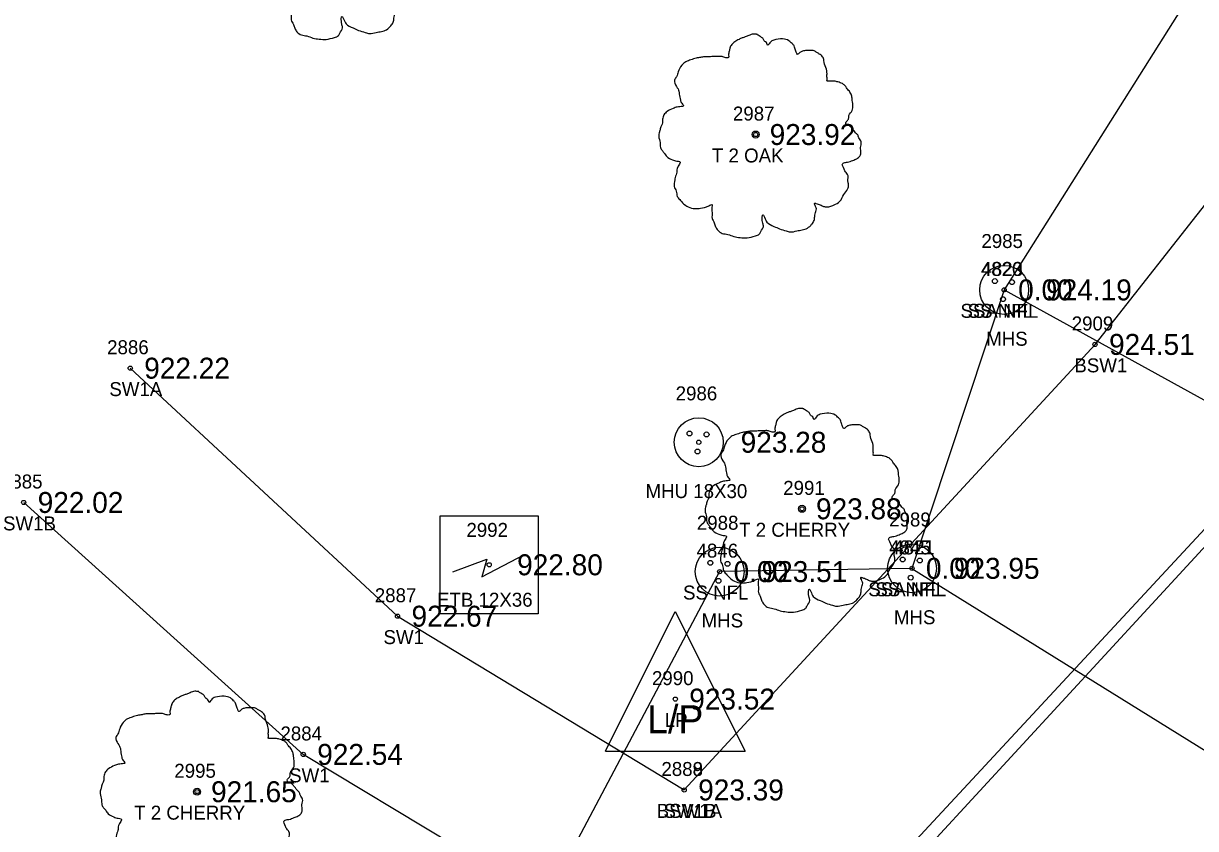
# Model space of a CAD drawing. Extents: x 1575382 to 1578175, y 1099175 to 1101955.
# Drawn here: x 1576830.6 to 1576914.5, y 1100497.5 to 1100555.1 of the extents above; entities that cross this region are included whole.
import ezdxf

# ---------------------------------------------------------------- set-up
doc = ezdxf.new("R2010")
doc.units = 0
for name, color, linetype in [('RD_EX_Conc', 7, 'Continuous'), ('RD_EX_Conc_txCode', 7, 'Continuous'), ('RD_EX_DR_Inlet', 7, 'Continuous'), ('RD_EX_TX_Conc_ELEV', 7, 'Continuous'), ('RD_EX_TX_UT_ELEV', 7, 'Continuous'), ('RD_EX_TX_VEG_ELEV', 7, 'Continuous'), ('RD_EX_UT', 7, 'Continuous'), ('RD_EX_UT_txCode', 7, 'Continuous'), ('RD_EX_VEG', 7, 'Continuous'), ('RD_EX_VEG_txCode', 7, 'Continuous'), ('RD_SMD_Locator', 7, 'Continuous')]:
    doc.layers.add(name, color=color, linetype=linetype)

msp = doc.modelspace()

# ---------------------------------------------------------------- linework, layer by layer
at = {"layer": 'RD_EX_Conc'}
for points in [[(1576891.145, 1100492.999), (1576919.807, 1100523.916), (1576927.444, 1100533.738), (1576954.888, 1100579.32), (1576970.585, 1100607.096), (1576994.857, 1100650.35), (1577020.046, 1100695.255), (1577043.021, 1100736.517), (1577053.211, 1100754.373)], [(1576877.919, 1100500.229), (1576907.33, 1100532.136), (1576916.053, 1100543.215), (1576941.932, 1100586.447), (1576957.839, 1100614.789), (1576982.461, 1100658.75), (1577007.419, 1100703.253), (1577021.879, 1100729.081)], [(1576838.265, 1100530.434), (1576857.401, 1100512.672), (1576877.919, 1100500.229)], [(1576906.941, 1100470.823), (1576885.427, 1100482.493), (1576882.085, 1100477.469), (1576870.022, 1100484.295), (1576872.357, 1100489.683), (1576850.649, 1100502.774), (1576830.639, 1100520.817)]]:
    msp.add_lwpolyline(points, dxfattribs=at)
at = {"layer": 'RD_EX_DR_Inlet'}
for centre, radius in [((1576900.825, 1100536.04), 1.75), ((1576900.161, 1100536.67), 0.175), ((1576901.385, 1100536.6), 0.175), ((1576900.738, 1100535.376), 0.175), ((1576878.962, 1100525.13), 1.75), ((1576878.297, 1100525.759), 0.175), ((1576879.521, 1100525.689), 0.175), ((1576878.874, 1100524.465), 0.175), ((1576880.456, 1100515.866), 1.75), ((1576894.223, 1100516.099), 1.75), ((1576879.791, 1100516.496), 0.175), ((1576893.559, 1100516.729), 0.175), ((1576894.783, 1100516.659), 0.175), ((1576881.016, 1100516.426), 0.175), ((1576880.369, 1100515.202), 0.175), ((1576894.136, 1100515.434), 0.175)]:
    msp.add_circle(centre, radius, dxfattribs=at)
at = {"layer": 'RD_EX_UT'}
for p, q in [((1576872.281, 1100503.011), (1576877.281, 1100513.011)), ((1576877.281, 1100513.011), (1576882.281, 1100503.011)), ((1576872.281, 1100503.011), (1576882.281, 1100503.011))]:
    msp.add_line(p, q, dxfattribs=at)
for points in [[(1576662.196, 1100898.041), (1576936.963, 1100593.441), (1576900.825, 1100536.04), (1576894.223, 1100516.099), (1576936.551, 1100489.795)], [(1576900.825, 1100536.04), (1577001.516, 1100480.54), (1576996.432, 1100463.763), (1577196.46, 1100341.566)], [(1576861.358, 1100515.847), (1576863.781, 1100516.747), (1576863.435, 1100515.501), (1576866.48, 1100517.094)], [(1576894.223, 1100516.099), (1576880.456, 1100515.866), (1576794.495, 1100353.448)]]:
    msp.add_lwpolyline(points, dxfattribs=at)
msp.add_lwpolyline([(1576860.46, 1100512.853), (1576860.46, 1100519.853), (1576867.46, 1100519.853), (1576867.46, 1100512.853)], close=True, dxfattribs=at)
at = {"layer": 'RD_EX_VEG'}
msp.add_lwpolyline([(1576914.194, 1100486.819), (1576910.45, 1100488.948), (1576907.96, 1100484.958), (1576892.651, 1100493.173), (1576920.353, 1100523.238), (1576956.046, 1100578.762), (1577056.185, 1100757.222), (1577053.862, 1100737.224), (1576914.194, 1100486.819)], dxfattribs=at)
for centre, radius in [((1576883.037, 1100547.167), 0.25), ((1576883.025, 1100547.148), 0.0001), ((1576886.353, 1100520.362), 0.25), ((1576886.341, 1100520.343), 0.0001), ((1576843.05, 1100500.101), 0.25), ((1576843.038, 1100500.082), 0.0001)]:
    msp.add_circle(centre, radius, dxfattribs=at)
for points in [[(1576853.042, 1100568.545), (1576852.742, 1100568.57), (1576852.417, 1100568.47), (1576852.167, 1100568.37), (1576851.942, 1100568.295), (1576851.717, 1100568.195), (1576851.417, 1100568.02), (1576851.192, 1100567.82), (1576851.067, 1100567.57), (1576851.017, 1100567.345), (1576850.967, 1100567.07), (1576850.967, 1100566.895), (1576850.843, 1100566.87), (1576850.693, 1100566.895), (1576850.443, 1100566.97), (1576850.193, 1100566.97), (1576849.943, 1100566.97), (1576849.593, 1100566.945), (1576849.243, 1100566.945), (1576848.968, 1100566.895), (1576848.643, 1100566.846), (1576848.269, 1100566.721), (1576847.919, 1100566.596), (1576847.619, 1100566.346), (1576847.369, 1100565.871), (1576847.244, 1100565.521), (1576847.094, 1100565.271), (1576847.244, 1100564.821), (1576847.419, 1100564.472), (1576847.444, 1100564.272), (1576847.519, 1100563.847), (1576847.619, 1100563.622), (1576847.744, 1100563.422), (1576847.669, 1100563.397), (1576847.294, 1100563.347), (1576846.994, 1100563.247), (1576846.569, 1100563.022), (1576846.344, 1100562.797), (1576846.244, 1100562.472), (1576846.22, 1100562.123), (1576846.12, 1100561.923), (1576846.045, 1100561.648), (1576846.02, 1100561.573), (1576845.97, 1100561.248), (1576846.07, 1100560.798), (1576846.095, 1100560.448), (1576846.22, 1100560.223), (1576846.369, 1100560.049), (1576846.544, 1100559.799), (1576846.944, 1100559.574), (1576847.269, 1100559.474), (1576847.469, 1100559.449), (1576847.294, 1100558.949), (1576847.244, 1100558.599), (1576847.119, 1100558.199), (1576847.119, 1100558.124), (1576847.069, 1100557.65), (1576847.219, 1100557.325), (1576847.294, 1100556.95), (1576847.469, 1100556.725), (1576847.744, 1100556.425), (1576848.069, 1100556.2), (1576848.569, 1100556.075), (1576848.968, 1100556.1), (1576849.543, 1100556.275), (1576849.793, 1100556.35), (1576849.768, 1100556.175), (1576849.793, 1100555.8), (1576849.793, 1100555.376), (1576849.943, 1100555.051), (1576850.043, 1100554.776), (1576850.193, 1100554.526), (1576850.518, 1100554.301), (1576850.917, 1100554.226), (1576851.342, 1100554.076), (1576851.792, 1100554.001), (1576852.292, 1100553.976), (1576852.892, 1100554.126), (1576853.166, 1100554.251), (1576853.266, 1100554.426), (1576853.466, 1100554.801), (1576853.416, 1100555.026), (1576853.441, 1100555.625), (1576853.541, 1100555.45), (1576853.716, 1100555.101), (1576854.216, 1100554.801), (1576854.616, 1100554.626), (1576855.091, 1100554.476), (1576855.391, 1100554.401), (1576855.865, 1100554.476), (1576856.24, 1100554.551), (1576856.615, 1100554.676), (1576856.915, 1100554.951), (1576857.09, 1100555.226), (1576857.14, 1100555.5), (1576857.215, 1100555.875), (1576857.265, 1100556.05)], [(1576883.169, 1100554.334), (1576882.869, 1100554.359), (1576882.544, 1100554.259), (1576882.294, 1100554.159), (1576882.07, 1100554.084), (1576881.845, 1100553.984), (1576881.545, 1100553.809), (1576881.32, 1100553.609), (1576881.195, 1100553.359), (1576881.145, 1100553.134), (1576881.095, 1100552.859), (1576881.095, 1100552.684), (1576880.97, 1100552.659), (1576880.82, 1100552.684), (1576880.57, 1100552.759), (1576880.32, 1100552.759), (1576880.07, 1100552.759), (1576879.721, 1100552.734), (1576879.371, 1100552.734), (1576879.096, 1100552.684), (1576878.771, 1100552.635), (1576878.396, 1100552.51), (1576878.046, 1100552.385), (1576877.746, 1100552.135), (1576877.497, 1100551.66), (1576877.372, 1100551.31), (1576877.222, 1100551.06), (1576877.372, 1100550.61), (1576877.547, 1100550.261), (1576877.571, 1100550.061), (1576877.646, 1100549.636), (1576877.746, 1100549.411), (1576877.871, 1100549.211), (1576877.796, 1100549.186), (1576877.422, 1100549.136), (1576877.122, 1100549.036), (1576876.697, 1100548.811), (1576876.472, 1100548.586), (1576876.372, 1100548.261), (1576876.347, 1100547.912), (1576876.247, 1100547.712), (1576876.172, 1100547.437), (1576876.147, 1100547.362), (1576876.097, 1100547.037), (1576876.197, 1100546.587), (1576876.222, 1100546.237), (1576876.347, 1100546.012), (1576876.497, 1100545.838), (1576876.672, 1100545.588), (1576877.072, 1100545.363), (1576877.397, 1100545.263), (1576877.596, 1100545.238), (1576877.422, 1100544.738), (1576877.372, 1100544.388), (1576877.247, 1100543.988), (1576877.247, 1100543.913), (1576877.197, 1100543.439), (1576877.347, 1100543.114), (1576877.422, 1100542.739), (1576877.596, 1100542.514), (1576877.871, 1100542.214), (1576878.196, 1100541.989), (1576878.696, 1100541.864), (1576879.096, 1100541.889), (1576879.671, 1100542.064), (1576879.92, 1100542.139), (1576879.895, 1100541.964), (1576879.92, 1100541.589), (1576879.92, 1100541.165), (1576880.07, 1100540.84), (1576880.17, 1100540.565), (1576880.32, 1100540.315), (1576880.645, 1100540.09), (1576881.045, 1100540.015), (1576881.47, 1100539.865), (1576881.92, 1100539.79), (1576882.419, 1100539.765), (1576883.019, 1100539.915), (1576883.294, 1100540.04), (1576883.394, 1100540.215), (1576883.594, 1100540.59), (1576883.544, 1100540.815), (1576883.569, 1100541.414), (1576883.669, 1100541.239), (1576883.844, 1100540.89), (1576884.344, 1100540.59), (1576884.743, 1100540.415), (1576885.218, 1100540.265), (1576885.518, 1100540.19), (1576885.993, 1100540.265), (1576886.368, 1100540.34), (1576886.742, 1100540.465), (1576887.042, 1100540.74), (1576887.217, 1100541.015), (1576887.267, 1100541.289), (1576887.342, 1100541.664), (1576887.392, 1100541.839)], [(1576887.392, 1100541.839), (1576887.317, 1100542.014), (1576887.267, 1100542.264), (1576887.342, 1100542.239), (1576887.517, 1100542.189), (1576887.792, 1100542.064), (1576888.017, 1100541.989), (1576888.342, 1100542.014), (1576888.617, 1100542.114), (1576889.066, 1100542.389), (1576889.341, 1100542.864), (1576889.616, 1100543.264), (1576889.691, 1100543.588), (1576889.641, 1100543.813), (1576889.616, 1100544.313), (1576889.416, 1100544.563), (1576889.366, 1100544.688), (1576889.266, 1100545.088), (1576889.341, 1100545.138), (1576889.616, 1100545.188), (1576889.991, 1100545.313), (1576890.266, 1100545.438), (1576890.491, 1100545.613), (1576890.566, 1100545.838), (1576890.541, 1100546.237), (1576890.591, 1100546.637), (1576890.516, 1100546.787), (1576890.416, 1100546.937), (1576890.341, 1100547.137), (1576890.191, 1100547.287), (1576890.091, 1100547.437), (1576889.991, 1100547.537), (1576889.866, 1100547.687), (1576889.691, 1100547.812), (1576889.541, 1100547.862), (1576889.491, 1100548.012), (1576889.641, 1100548.211), (1576889.691, 1100548.311), (1576889.716, 1100548.536), (1576889.941, 1100548.886), (1576889.991, 1100549.286), (1576889.941, 1100549.711), (1576889.891, 1100549.986), (1576889.741, 1100550.261), (1576889.541, 1100550.51), (1576889.416, 1100550.685), (1576889.241, 1100550.81), (1576888.917, 1100550.935), (1576888.667, 1100550.985), (1576888.317, 1100550.985), (1576888.117, 1100551.035), (1576888.142, 1100551.085), (1576888.142, 1100551.235), (1576888.142, 1100551.51), (1576888.067, 1100551.96), (1576887.917, 1100552.46), (1576887.917, 1100552.485), (1576887.817, 1100552.734), (1576887.592, 1100552.934), (1576887.417, 1100553.034), (1576887.217, 1100553.159), (1576886.967, 1100553.184), (1576886.668, 1100553.184), (1576886.393, 1100553.134), (1576886.193, 1100553.034), (1576886.018, 1100552.909), (1576885.943, 1100553.059), (1576885.843, 1100553.359), (1576885.793, 1100553.509), (1576885.643, 1100553.684), (1576885.418, 1100553.884), (1576884.968, 1100554.009), (1576884.344, 1100553.934), (1576884.044, 1100553.734), (1576883.894, 1100553.559), (1576883.844, 1100553.684), (1576883.644, 1100553.884), (1576883.544, 1100554.059), (1576883.369, 1100554.184), (1576883.219, 1100554.284), (1576883.119, 1100554.334)], [(1576886.485, 1100527.529), (1576886.185, 1100527.554), (1576885.861, 1100527.454), (1576885.611, 1100527.354), (1576885.386, 1100527.279), (1576885.161, 1100527.179), (1576884.861, 1100527.005), (1576884.636, 1100526.805), (1576884.511, 1100526.555), (1576884.461, 1100526.33), (1576884.411, 1100526.055), (1576884.411, 1100525.88), (1576884.286, 1100525.855), (1576884.136, 1100525.88), (1576883.886, 1100525.955), (1576883.637, 1100525.955), (1576883.387, 1100525.955), (1576883.037, 1100525.93), (1576882.687, 1100525.93), (1576882.412, 1100525.88), (1576882.087, 1100525.83), (1576881.712, 1100525.705), (1576881.363, 1100525.58), (1576881.063, 1100525.33), (1576880.813, 1100524.856), (1576880.688, 1100524.506), (1576880.538, 1100524.256), (1576880.688, 1100523.806), (1576880.863, 1100523.456), (1576880.888, 1100523.256), (1576880.963, 1100522.831), (1576881.063, 1100522.607), (1576881.188, 1100522.407), (1576881.113, 1100522.382), (1576880.738, 1100522.332), (1576880.438, 1100522.232), (1576880.013, 1100522.007), (1576879.788, 1100521.782), (1576879.688, 1100521.457), (1576879.663, 1100521.107), (1576879.563, 1100520.907), (1576879.488, 1100520.632), (1576879.463, 1100520.557), (1576879.413, 1100520.233), (1576879.513, 1100519.783), (1576879.538, 1100519.433), (1576879.663, 1100519.208), (1576879.813, 1100519.033), (1576879.988, 1100518.783), (1576880.388, 1100518.558), (1576880.713, 1100518.458), (1576880.913, 1100518.433), (1576880.738, 1100517.934), (1576880.688, 1100517.584), (1576880.563, 1100517.184), (1576880.563, 1100517.109), (1576880.513, 1100516.634), (1576880.663, 1100516.309), (1576880.738, 1100515.934), (1576880.913, 1100515.71), (1576881.188, 1100515.41), (1576881.512, 1100515.185), (1576882.012, 1100515.06), (1576882.412, 1100515.085), (1576882.987, 1100515.26), (1576883.237, 1100515.335), (1576883.212, 1100515.16), (1576883.237, 1100514.785), (1576883.237, 1100514.36), (1576883.387, 1100514.035), (1576883.487, 1100513.76), (1576883.637, 1100513.51), (1576883.961, 1100513.286), (1576884.361, 1100513.211), (1576884.786, 1100513.061), (1576885.236, 1100512.986), (1576885.736, 1100512.961), (1576886.335, 1100513.111), (1576886.61, 1100513.236), (1576886.71, 1100513.411), (1576886.91, 1100513.785), (1576886.86, 1100514.01), (1576886.885, 1100514.61), (1576886.985, 1100514.435), (1576887.16, 1100514.085), (1576887.66, 1100513.785), (1576888.06, 1100513.61), (1576888.534, 1100513.46), (1576888.834, 1100513.386), (1576889.309, 1100513.46), (1576889.684, 1100513.535), (1576890.059, 1100513.66), (1576890.359, 1100513.935), (1576890.534, 1100514.21), (1576890.584, 1100514.485), (1576890.658, 1100514.86), (1576890.708, 1100515.035)], [(1576890.708, 1100515.035), (1576890.634, 1100515.21), (1576890.584, 1100515.46), (1576890.658, 1100515.435), (1576890.833, 1100515.385), (1576891.108, 1100515.26), (1576891.333, 1100515.185), (1576891.658, 1100515.21), (1576891.933, 1100515.31), (1576892.383, 1100515.585), (1576892.658, 1100516.059), (1576892.932, 1100516.459), (1576893.007, 1100516.784), (1576892.957, 1100517.009), (1576892.932, 1100517.509), (1576892.733, 1100517.759), (1576892.683, 1100517.884), (1576892.583, 1100518.283), (1576892.658, 1100518.333), (1576892.932, 1100518.383), (1576893.307, 1100518.508), (1576893.582, 1100518.633), (1576893.807, 1100518.808), (1576893.882, 1100519.033), (1576893.857, 1100519.433), (1576893.907, 1100519.833), (1576893.832, 1100519.983), (1576893.732, 1100520.133), (1576893.657, 1100520.333), (1576893.507, 1100520.482), (1576893.407, 1100520.632), (1576893.307, 1100520.732), (1576893.182, 1100520.882), (1576893.007, 1100521.007), (1576892.858, 1100521.057), (1576892.808, 1100521.207), (1576892.957, 1100521.407), (1576893.007, 1100521.507), (1576893.032, 1100521.732), (1576893.257, 1100522.082), (1576893.307, 1100522.482), (1576893.257, 1100522.906), (1576893.207, 1100523.181), (1576893.057, 1100523.456), (1576892.858, 1100523.706), (1576892.733, 1100523.881), (1576892.558, 1100524.006), (1576892.233, 1100524.131), (1576891.983, 1100524.181), (1576891.633, 1100524.181), (1576891.433, 1100524.231), (1576891.458, 1100524.281), (1576891.458, 1100524.431), (1576891.458, 1100524.706), (1576891.383, 1100525.155), (1576891.233, 1100525.655), (1576891.233, 1100525.68), (1576891.133, 1100525.93), (1576890.908, 1100526.13), (1576890.733, 1100526.23), (1576890.534, 1100526.355), (1576890.284, 1100526.38), (1576889.984, 1100526.38), (1576889.709, 1100526.33), (1576889.509, 1100526.23), (1576889.334, 1100526.105), (1576889.259, 1100526.255), (1576889.159, 1100526.555), (1576889.109, 1100526.705), (1576888.959, 1100526.88), (1576888.734, 1100527.08), (1576888.284, 1100527.204), (1576887.66, 1100527.13), (1576887.36, 1100526.93), (1576887.21, 1100526.755), (1576887.16, 1100526.88), (1576886.96, 1100527.08), (1576886.86, 1100527.254), (1576886.685, 1100527.379), (1576886.535, 1100527.479), (1576886.435, 1100527.529)], [(1576843.182, 1100507.268), (1576842.882, 1100507.293), (1576842.557, 1100507.193), (1576842.307, 1100507.093), (1576842.083, 1100507.018), (1576841.858, 1100506.918), (1576841.558, 1100506.743), (1576841.333, 1100506.543), (1576841.208, 1100506.293), (1576841.158, 1100506.068), (1576841.108, 1100505.794), (1576841.108, 1100505.619), (1576840.983, 1100505.594), (1576840.833, 1100505.619), (1576840.583, 1100505.694), (1576840.333, 1100505.694), (1576840.083, 1100505.694), (1576839.734, 1100505.669), (1576839.384, 1100505.669), (1576839.109, 1100505.619), (1576838.784, 1100505.569), (1576838.409, 1100505.444), (1576838.059, 1100505.319), (1576837.759, 1100505.069), (1576837.51, 1100504.594), (1576837.385, 1100504.244), (1576837.235, 1100503.994), (1576837.385, 1100503.545), (1576837.56, 1100503.195), (1576837.584, 1100502.995), (1576837.659, 1100502.57), (1576837.759, 1100502.345), (1576837.884, 1100502.145), (1576837.809, 1100502.12), (1576837.435, 1100502.07), (1576837.135, 1100501.97), (1576836.71, 1100501.745), (1576836.485, 1100501.52), (1576836.385, 1100501.196), (1576836.36, 1100500.846), (1576836.26, 1100500.646), (1576836.185, 1100500.371), (1576836.16, 1100500.296), (1576836.11, 1100499.971), (1576836.21, 1100499.521), (1576836.235, 1100499.171), (1576836.36, 1100498.947), (1576836.51, 1100498.772), (1576836.685, 1100498.522), (1576837.085, 1100498.297), (1576837.41, 1100498.197), (1576837.609, 1100498.172), (1576837.435, 1100497.672), (1576837.385, 1100497.322), (1576837.26, 1100496.922), (1576837.26, 1100496.848), (1576837.21, 1100496.373), (1576837.36, 1100496.048), (1576837.435, 1100495.673), (1576837.609, 1100495.448), (1576837.884, 1100495.148), (1576838.209, 1100494.923), (1576838.709, 1100494.798), (1576839.109, 1100494.823), (1576839.684, 1100494.998), (1576839.933, 1100495.073), (1576839.908, 1100494.898), (1576839.933, 1100494.523), (1576839.933, 1100494.099), (1576840.083, 1100493.774), (1576840.183, 1100493.499), (1576840.333, 1100493.249), (1576840.658, 1100493.024), (1576841.058, 1100492.949), (1576841.483, 1100492.799), (1576841.933, 1100492.724), (1576842.432, 1100492.699), (1576843.032, 1100492.849), (1576843.307, 1100492.974), (1576843.407, 1100493.149), (1576843.607, 1100493.524), (1576843.557, 1100493.749), (1576843.582, 1100494.349), (1576843.682, 1100494.174), (1576843.857, 1100493.824), (1576844.357, 1100493.524), (1576844.756, 1100493.349), (1576845.231, 1100493.199), (1576845.531, 1100493.124), (1576846.006, 1100493.199), (1576846.381, 1100493.274), (1576846.755, 1100493.399), (1576847.055, 1100493.674), (1576847.23, 1100493.949), (1576847.28, 1100494.224), (1576847.355, 1100494.598), (1576847.405, 1100494.773)], [(1576847.405, 1100494.773), (1576847.33, 1100494.948), (1576847.28, 1100495.198), (1576847.355, 1100495.173), (1576847.53, 1100495.123), (1576847.805, 1100494.998), (1576848.03, 1100494.923), (1576848.355, 1100494.948), (1576848.63, 1100495.048), (1576849.079, 1100495.323), (1576849.354, 1100495.798), (1576849.629, 1100496.198), (1576849.704, 1100496.523), (1576849.654, 1100496.748), (1576849.629, 1100497.247), (1576849.429, 1100497.497), (1576849.379, 1100497.622), (1576849.279, 1100498.022), (1576849.354, 1100498.072), (1576849.629, 1100498.122), (1576850.004, 1100498.247), (1576850.279, 1100498.372), (1576850.504, 1100498.547), (1576850.579, 1100498.772), (1576850.554, 1100499.171), (1576850.604, 1100499.571), (1576850.529, 1100499.721), (1576850.429, 1100499.871), (1576850.354, 1100500.071), (1576850.204, 1100500.221), (1576850.104, 1100500.371), (1576850.004, 1100500.471), (1576849.879, 1100500.621), (1576849.704, 1100500.746), (1576849.554, 1100500.796), (1576849.504, 1100500.946), (1576849.654, 1100501.146), (1576849.704, 1100501.246), (1576849.729, 1100501.47), (1576849.954, 1100501.82), (1576850.004, 1100502.22), (1576849.954, 1100502.645), (1576849.904, 1100502.92), (1576849.754, 1100503.195), (1576849.554, 1100503.445), (1576849.429, 1100503.62), (1576849.254, 1100503.744), (1576848.93, 1100503.869), (1576848.68, 1100503.919), (1576848.33, 1100503.919), (1576848.13, 1100503.969), (1576848.155, 1100504.019), (1576848.155, 1100504.169), (1576848.155, 1100504.444), (1576848.08, 1100504.894), (1576847.93, 1100505.394), (1576847.93, 1100505.419), (1576847.83, 1100505.669), (1576847.605, 1100505.869), (1576847.43, 1100505.968), (1576847.23, 1100506.093), (1576846.98, 1100506.118), (1576846.681, 1100506.118), (1576846.406, 1100506.068), (1576846.206, 1100505.968), (1576846.031, 1100505.844), (1576845.956, 1100505.993), (1576845.856, 1100506.293), (1576845.806, 1100506.443), (1576845.656, 1100506.618), (1576845.431, 1100506.818), (1576844.981, 1100506.943), (1576844.357, 1100506.868), (1576844.057, 1100506.668), (1576843.907, 1100506.493), (1576843.857, 1100506.618), (1576843.657, 1100506.818), (1576843.557, 1100506.993), (1576843.382, 1100507.118), (1576843.232, 1100507.218), (1576843.132, 1100507.268)]]:
    msp.add_spline(points, degree=3, dxfattribs=at)
at = {"layer": 'RD_SMD_Locator'}
for centre, radius in [((1576883.037, 1100547.167), 0.15), ((1576900.825, 1100536.04), 0.15), ((1576900.825, 1100536.04), 0.001), ((1576900.825, 1100536.04), 0.001), ((1576907.33, 1100532.136), 0.15), ((1576838.265, 1100530.434), 0.15), ((1576878.962, 1100525.13), 0.15), ((1576830.639, 1100520.817), 0.15), ((1576886.353, 1100520.362), 0.15), ((1576863.96, 1100516.353), 0.15), ((1576880.456, 1100515.866), 0.15), ((1576880.456, 1100515.866), 0.001), ((1576894.223, 1100516.099), 0.15), ((1576894.223, 1100516.099), 0.001), ((1576894.223, 1100516.099), 0.001), ((1576857.401, 1100512.672), 0.15), ((1576877.281, 1100506.735), 0.15), ((1576850.649, 1100502.774), 0.15), ((1576843.05, 1100500.101), 0.15), ((1576877.919, 1100500.229), 0.15), ((1576877.919, 1100500.229), 0.15)]:
    msp.add_circle(centre, radius, dxfattribs=at)

# ---------------------------------------------------------------- texts
at = {"layer": 'RD_EX_Conc_txCode'}
for s, p in [('2909', (1576905.66, 1100533.136)), ('2886', (1576836.611, 1100531.434)), ('BSW1', (1576905.849, 1100530.136)), ('SW1A', (1576836.769, 1100528.434)), ('2885', (1576829.009, 1100521.817)), ('SW1B', (1576829.158, 1100518.817)), ('2887', (1576855.771, 1100513.672)), ('SW1', (1576856.393, 1100510.672)), ('2884', (1576849.019, 1100503.774)), ('SW1', (1576849.641, 1100500.774)), ('2888', (1576876.289, 1100501.229)), ('2889', (1576876.289, 1100501.229)), ('BSW1A', (1576875.95, 1100498.229)), ('SW1B', (1576876.438, 1100498.229))]:
    msp.add_text(s, height=1, dxfattribs=at).set_placement(p)
at = {"layer": 'RD_EX_TX_Conc_ELEV'}
for s, p in [('924.51', (1576908.33, 1100531.386)), ('922.22', (1576839.265, 1100529.684)), ('922.02', (1576831.639, 1100520.067)), ('922.67', (1576858.401, 1100511.922)), ('922.54', (1576851.649, 1100502.024)), ('923.39', (1576878.919, 1100499.479)), ('923.39', (1576878.919, 1100499.479))]:
    msp.add_text(s, height=1.5, dxfattribs=at).set_placement(p)
at = {"layer": 'RD_EX_TX_UT_ELEV'}
for s, p in [('0.00', (1576901.825, 1100535.29)), ('0.00', (1576901.825, 1100535.29)), ('924.19', (1576903.825, 1100535.29)), ('923.28', (1576881.962, 1100524.38)), ('922.80', (1576865.96, 1100515.603)), ('0.00', (1576895.223, 1100515.349)), ('0.00', (1576895.223, 1100515.349)), ('923.95', (1576897.223, 1100515.349)), ('0.00', (1576881.456, 1100515.116)), ('923.51', (1576883.456, 1100515.116)), ('923.52', (1576878.281, 1100505.985))]:
    msp.add_text(s, height=1.5, dxfattribs=at).set_placement(p)
at = {"layer": 'RD_EX_TX_VEG_ELEV'}
for s, p in [('923.92', (1576884.037, 1100546.417)), ('923.88', (1576887.353, 1100519.612)), ('921.65', (1576844.05, 1100499.351))]:
    msp.add_text(s, height=1.5, dxfattribs=at).set_placement(p)
at = {"layer": 'RD_EX_UT'}
msp.add_text('L/P', height=2, dxfattribs=at).set_placement((1576875.272, 1100504.292))
at = {"layer": 'RD_EX_UT_txCode'}
for s, p in [('2985', (1576899.195, 1100539.04)), ('4820', (1576899.156, 1100537.04)), ('4823', (1576899.195, 1100537.04)), ('SSA NFL', (1576897.699, 1100534.04)), ('SS NFL', (1576898.203, 1100534.04)), ('MHS', (1576899.534, 1100532.04)), ('2986', (1576877.308, 1100528.13)), ('MHU 18X30', (1576875.151, 1100521.13)), ('2989', (1576892.593, 1100519.099)), ('2992', (1576862.33, 1100518.353)), ('2988', (1576878.826, 1100518.866)), ('4846', (1576878.803, 1100516.866)), ('4845', (1576892.593, 1100517.099)), ('4821', (1576892.877, 1100517.099)), ('SSA NFL', (1576891.097, 1100514.099)), ('SS NFL', (1576891.601, 1100514.099)), ('ETB 12X36', (1576860.228, 1100513.353)), ('SS NFL', (1576877.834, 1100513.866)), ('MHS', (1576879.165, 1100511.866)), ('MHS', (1576892.932, 1100512.099)), ('2990', (1576875.612, 1100507.735)), ('LP', (1576876.525, 1100504.735))]:
    msp.add_text(s, height=1, dxfattribs=at).set_placement(p)
at = {"layer": 'RD_EX_VEG_txCode'}
for s, p in [('2987', (1576881.407, 1100548.167)), ('T 2 OAK', (1576879.903, 1100545.167)), ('2991', (1576885.007, 1100521.362)), ('T 2 CHERRY', (1576881.849, 1100518.362)), ('2995', (1576841.42, 1100501.101)), ('T 2 CHERRY', (1576838.546, 1100498.101))]:
    msp.add_text(s, height=1, dxfattribs=at).set_placement(p)

doc.saveas('drawing.dxf')
